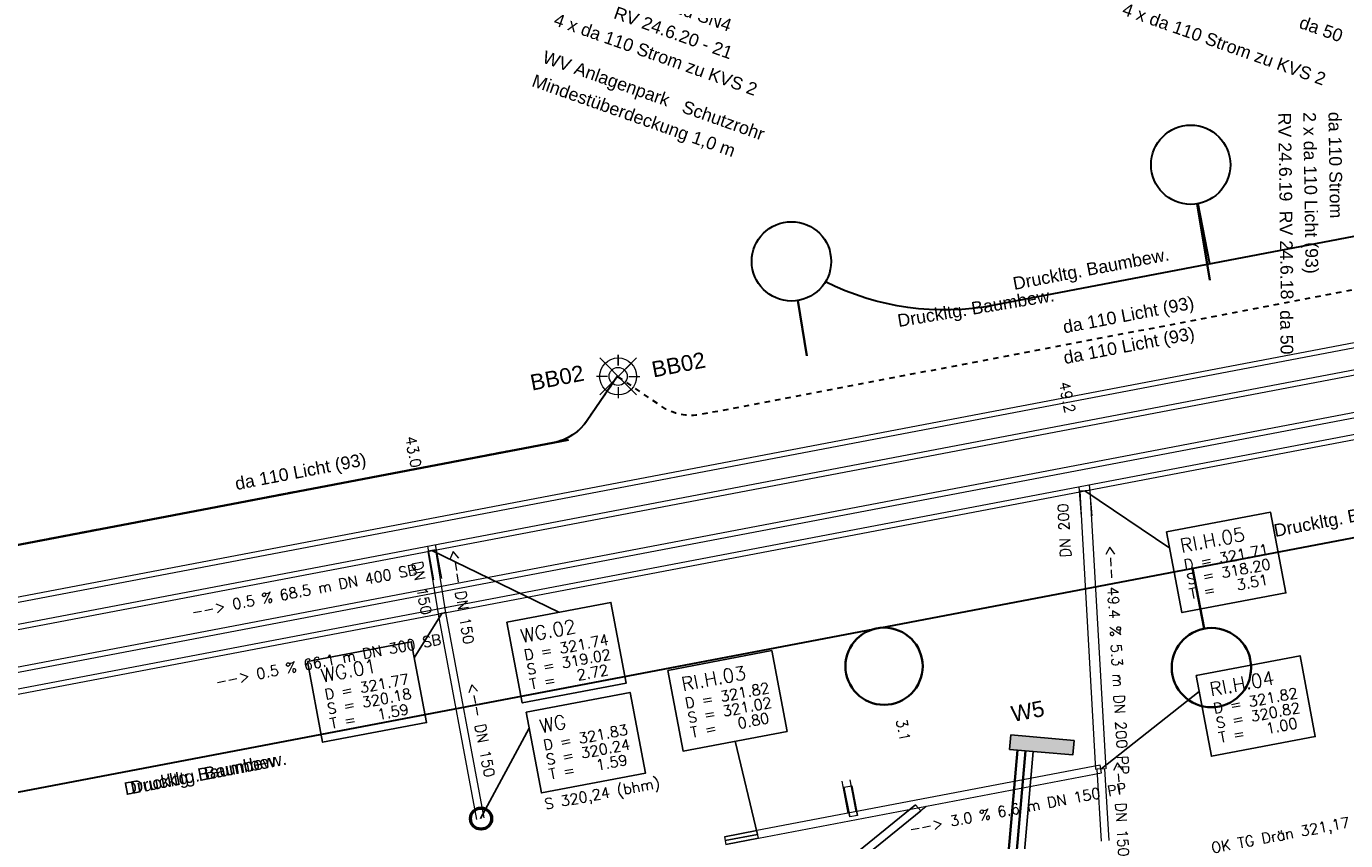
# Model space of a CAD drawing. Header units: metres. Extents: x -502 to 161, y -108 to 174.
# Tile 525 of 656: x -165 to -140, y 17 to 33. Entities that reach past the tile are written whole.
import ezdxf

# ---------------------------------------------------------------- set-up
doc = ezdxf.new("R2010")
doc.units = ezdxf.units.M
doc.header["$LTSCALE"] = 0.1
doc.linetypes.add('2-1', pattern=[0.17, 0.06, -0.025, 0.06, -0.025])
doc.linetypes.add('237', pattern=[93, 75, -18])
for name, color, linetype in [('BRI31-005.05-5p02-Koordinierung Lageplan 4. BA ZOB West 2022-06-15', 7, 'Continuous'), ('BRI31-005.06-5f07-Koordinierung Lageplan 4. BA ZOB Fernbusbahnh', 7, 'Continuous'), ('BRI31-005.07-5f08-Koordinierung Lageplan 4. BA Radstation - Seeterrasse 2023-05-31', 7, 'Continuous'), ('BRI32-005.03-5f06-Koordinierung Schemaplan 4 BA ZOB Teilbereich 2 Ost - Bahnhofsallee 2023-01-21', 7, 'Continuous')]:
    doc.layers.add(name, color=color, linetype=linetype)
doc.styles.add('Arial', font='arial.ttf')
doc.styles.add('Txt', font='txt_____.ttf')

# ---------------------------------------------------------------- blocks, each defined once
blk = doc.blocks.new('WP_LP_1030')
at = {"color": 150, "linetype": 'Continuous', "lineweight": 9, "true_color": 0x007fff, "transparency": 33554687}
for p, q in [((-0.348452, 0.348458), (0.144332, -0.144332)), ((-0.144332, -0.144332), (0.348452, 0.348458)), ((0, 0.20412), (0, 0.40824)), ((0, 0.40824), (0, 0.20412)), ((0.144332, 0.144338), (0.348452, 0.348458)), ((-0.20412, 0), (-0.40824, 0)), ((-0.20412, 0), (-0.40824, 0)), ((0.20412, 0), (0.40824, 0)), ((-0.144332, -0.144332), (-0.348452, -0.348452)), ((-0.144332, -0.144332), (-0.348452, -0.348452)), ((0, -0.20412), (0, -0.40824)), ((0, -0.20412), (0, -0.40824)), ((0.144332, -0.144332), (0.348452, -0.348452)), ((0.144332, -0.144332), (0.348452, -0.348452))]:
    blk.add_line(p, q, dxfattribs=at)
at = {"color": 7, "linetype": 'Continuous', "lineweight": 20, "transparency": 33554687}
for radius in [0.35, 0.171323]:
    blk.add_circle((0, 0), radius, dxfattribs=at)

msp = doc.modelspace()

# ---------------------------------------------------------------- linework, layer by layer
at = {"layer": 'BRI31-005.05-5p02-Koordinierung Lageplan 4. BA ZOB West 2022-06-15', "color": 142, "linetype": 'Continuous', "lineweight": 35, "true_color": 0x0099cc, "transparency": 33554687}
for p, q in [((-143.011, 29.436), (-142.772, 27.996)), ((-150.56, 27.61), (-150.391, 26.561)), ((-143.1, 22.548), (-142.882, 21.405))]:
    msp.add_line(p, q, dxfattribs=at)
at = {"layer": 'BRI31-005.05-5p02-Koordinierung Lageplan 4. BA ZOB West 2022-06-15', "color": 1, "linetype": 'Continuous', "lineweight": 18, "true_color": 0xff0000, "transparency": 33554687}
for p, q in [((-145.25, 24.091), (-145.205, 23.523)), ((-145.052, 24.124), (-145.006, 23.539)), ((-149.608, 17.917), (-149.723, 18.521)), ((-149.461, 17.945), (-149.576, 18.549)), ((-148.439, 17.989), (-151.787, 15.271)), ((-148.136, 18.042), (-151.693, 15.155))]:
    msp.add_line(p, q, dxfattribs=at)
at = {"layer": 'BRI31-005.05-5p02-Koordinierung Lageplan 4. BA ZOB West 2022-06-15', "color": 1, "linetype": 'Continuous', "lineweight": 25, "true_color": 0xff0000, "transparency": 33554687}
for p, q in [((-145.133, 24.009), (-143.532, 22.929)), ((-144.832, 18.75), (-142.975, 20.214)), ((-151.322, 17.514), (-151.748, 19.276)), ((-149.58, 17.845), (-149.692, 18.406)), ((-149.433, 17.874), (-149.544, 18.434)), ((-151.336, 17.588), (-151.95, 17.471)), ((-151.322, 17.514), (-151.936, 17.397)), ((-151.308, 17.44), (-151.922, 17.324))]:
    msp.add_line(p, q, dxfattribs=at)
at = {"layer": 'BRI31-005.05-5p02-Koordinierung Lageplan 4. BA ZOB West 2022-06-15', "color": 150, "linetype": 'Continuous', "lineweight": 18, "true_color": 0x007fff, "transparency": 33554687}
for p, q in [((-157.567, 22.965), (-157.449, 22.327)), ((-157.419, 22.993), (-157.302, 22.355))]:
    msp.add_line(p, q, dxfattribs=at)
at = {"layer": 'BRI31-005.05-5p02-Koordinierung Lageplan 4. BA ZOB West 2022-06-15', "color": 150, "linetype": 'Continuous', "lineweight": 25, "true_color": 0x007fff, "transparency": 33554687}
for p, q in [((-157.483, 22.883), (-155.08, 21.715)), ((-157.291, 21.694), (-157.814, 20.851)), ((-156.565, 17.812), (-155.642, 19.52))]:
    msp.add_line(p, q, dxfattribs=at)
at = {"layer": 'BRI31-005.05-5p02-Koordinierung Lageplan 4. BA ZOB West 2022-06-15', "color": 7, "linetype": 'Continuous', "lineweight": 35, "transparency": 33554687}
msp.add_line((-146.409, 19.109), (-146.875, 13.776), dxfattribs=at)
at = {"layer": 'BRI31-005.05-5p02-Koordinierung Lageplan 4. BA ZOB West 2022-06-15', "color": 7, "linetype": 'Continuous', "lineweight": 13, "transparency": 33554687}
for p, q in [((-149.692, 18.406), (-149.544, 18.434)), ((-148.24, 17.957), (-148.335, 18.074)), ((-149.433, 17.874), (-149.58, 17.845)), ((-151.95, 17.471), (-151.922, 17.324)), ((-151.308, 17.44), (-151.336, 17.588))]:
    msp.add_line(p, q, dxfattribs=at)
at = {"layer": 'BRI31-005.05-5p02-Koordinierung Lageplan 4. BA ZOB West 2022-06-15', "color": 150, "linetype": 'Continuous', "lineweight": 18, "true_color": 0x007fff, "transparency": 33554687, "flags": 128}
for points in [[(-199.187, 14.936), (-132.946, 27.553), (-133.059, 28.142), (-199.299, 15.525)], [(-199.16, 15.042), (-133.01, 27.643), (-133.085, 28.036), (-199.235, 15.435)], [(-157.217, 21.706), (-157.409, 22.895), (-157.557, 22.871), (-157.365, 21.682)], [(-156.491, 17.826), (-157.217, 21.708), (-157.365, 21.68), (-156.639, 17.798)]]:
    msp.add_lwpolyline(points, dxfattribs=at)
at = {"layer": 'BRI31-005.05-5p02-Koordinierung Lageplan 4. BA ZOB West 2022-06-15', "color": 1, "linetype": 'Continuous', "lineweight": 18, "true_color": 0xff0000, "transparency": 33554687, "flags": 128}
for points in [[(-192.895, 14.912), (-129.057, 27.071), (-129.151, 27.563), (-192.988, 15.404)], [(-192.878, 15.017), (-129.111, 27.163), (-129.167, 27.458), (-192.934, 15.312)], [(-144.732, 18.756), (-145.033, 24.015), (-145.233, 24.003), (-144.932, 18.744)], [(-151.308, 17.44), (-144.818, 18.676), (-144.846, 18.824), (-151.336, 17.588)], [(-144.679, 17.396), (-144.757, 18.754), (-144.907, 18.746), (-144.829, 17.388)]]:
    msp.add_lwpolyline(points, dxfattribs=at)
at = {"layer": 'BRI31-005.05-5p02-Koordinierung Lageplan 4. BA ZOB West 2022-06-15', "color": 190, "linetype": 'Continuous', "lineweight": 35, "true_color": 0x7f00ff, "transparency": 33554687, "flags": 128}
msp.add_lwpolyline([(-154.898, 24.976), (-174.251, 21.281, -0.199721), (-175.003, 21.438), (-175.52, 21.792), (-175.879, 21.266), (-175.879, 21.266, -0.198104), (-176.517, 20.849), (-176.517, 20.849), (-197.286, 16.884, -0.198912), (-198.035, 17.039), (-198.862, 17.601), (-199.439, 16.758, -0.194219), (-200.062, 16.343), (-200.062, 16.343, 0.018691), (-206.921, 14.658), (-206.921, 14.658, 0.037931), (-220.35, 9.692, -0.41092), (-221.671, 10.174)], format="xyb", dxfattribs=at)
at = {"layer": 'BRI31-005.05-5p02-Koordinierung Lageplan 4. BA ZOB West 2022-06-15', "color": 7, "linetype": 'Continuous', "lineweight": 18, "transparency": 33554687, "flags": 128}
for points in [[(-143.589, 23.234), (-141.624, 23.607), (-141.335, 22.08), (-143.3, 21.707), (-143.589, 23.234)], [(-156.062, 21.528), (-154.097, 21.901), (-153.808, 20.374), (-155.773, 20.001), (-156.062, 21.528)], [(-159.836, 20.783), (-157.871, 21.156), (-157.582, 19.629), (-159.547, 19.256), (-159.836, 20.783)], [(-153.02, 20.616), (-151.055, 20.989), (-150.766, 19.462), (-152.731, 19.089), (-153.02, 20.616)], [(-143.032, 20.519), (-141.067, 20.892), (-140.778, 19.365), (-142.743, 18.992), (-143.032, 20.519)], [(-155.699, 19.825), (-153.734, 20.198), (-153.445, 18.671), (-155.41, 18.298), (-155.699, 19.825)]]:
    msp.add_lwpolyline(points, dxfattribs=at)
at = {"layer": 'BRI31-005.05-5p02-Koordinierung Lageplan 4. BA ZOB West 2022-06-15', "color": 1, "linetype": 'Continuous', "lineweight": 25, "true_color": 0xff0000, "transparency": 33554687, "flags": 128}
for points in [[(-143.589, 23.234), (-141.624, 23.607), (-141.335, 22.08), (-143.3, 21.707), (-143.589, 23.234)], [(-153.02, 20.616), (-151.055, 20.989), (-150.766, 19.462), (-152.731, 19.089), (-153.02, 20.616)], [(-143.032, 20.519), (-141.067, 20.892), (-140.778, 19.365), (-142.743, 18.992), (-143.032, 20.519)], [(-152.258, 15.483), (-152.236, 15.366), (-152.039, 15.233), (-151.773, 15.284), (-148.335, 18.074)], [(-152.405, 15.455), (-152.372, 15.277), (-152.072, 15.074), (-151.708, 15.143), (-148.24, 17.957)]]:
    msp.add_lwpolyline(points, dxfattribs=at)
at = {"layer": 'BRI31-005.05-5p02-Koordinierung Lageplan 4. BA ZOB West 2022-06-15', "color": 150, "linetype": 'Continuous', "lineweight": 25, "true_color": 0x007fff, "transparency": 33554687, "flags": 128}
for points in [[(-156.062, 21.528), (-154.097, 21.901), (-153.808, 20.374), (-155.773, 20.001), (-156.062, 21.528)], [(-159.836, 20.783), (-157.871, 21.156), (-157.582, 19.629), (-159.547, 19.256), (-159.836, 20.783)], [(-155.699, 19.825), (-153.734, 20.198), (-153.445, 18.671), (-155.41, 18.298), (-155.699, 19.825)]]:
    msp.add_lwpolyline(points, dxfattribs=at)
at = {"layer": 'BRI31-005.05-5p02-Koordinierung Lageplan 4. BA ZOB West 2022-06-15', "color": 7, "linetype": 'Continuous', "lineweight": 25, "transparency": 33554687, "flags": 128}
msp.add_lwpolyline([(-145.339, 19.291), (-145.363, 19.018), (-146.558, 19.122), (-146.535, 19.395), (-145.339, 19.291)], dxfattribs=at)
at = {"layer": 'BRI31-005.05-5p02-Koordinierung Lageplan 4. BA ZOB West 2022-06-15', "color": 3, "linetype": 'Continuous', "lineweight": 35, "true_color": 0x00ff00, "transparency": 33554687, "flags": 128}
msp.add_lwpolyline([(-146.26, 19.096), (-146.765, 13.322, -0.398237), (-147.793, 12.41), (-147.793, 12.41, 0.045716), (-151.382, 12.198), (-151.382, 12.198), (-151.382, 12.198, 0.050586), (-152.418, 11.932), (-152.418, 11.932, -0.041308), (-153.213, 11.712), (-153.458, 11.665)], format="xyb", dxfattribs=at)
at = {"layer": 'BRI31-005.05-5p02-Koordinierung Lageplan 4. BA ZOB West 2022-06-15', "color": 1, "linetype": '237', "lineweight": 25, "true_color": 0xff0000, "transparency": 33554687, "flags": 128}
msp.add_lwpolyline([(-146.15, 12.721), (-146.15, 12.721, -0.422737), (-146.619, 13.264), (-146.619, 13.264), (-146.11, 19.083)], format="xyb", dxfattribs=at)
at = {"layer": 'BRI31-005.05-5p02-Koordinierung Lageplan 4. BA ZOB West 2022-06-15', "color": 142, "linetype": 'Continuous', "lineweight": 35, "true_color": 0x0099cc, "transparency": 33554687}
for centre, radius in [((-148.932, 20.694), 0.73), ((-142.742, 20.668), 0.75)]:
    msp.add_circle(centre, radius, dxfattribs=at)
at = {"layer": 'BRI31-005.05-5p02-Koordinierung Lageplan 4. BA ZOB West 2022-06-15', "color": 1, "linetype": 'Continuous', "lineweight": 50, "true_color": 0xff0000, "transparency": 33554687}
msp.add_circle((-156.552, 17.813), 0.2, dxfattribs=at)
at = {"layer": 'BRI31-005.06-5f07-Koordinierung Lageplan 4. BA ZOB Fernbusbahnh', "color": 142, "linetype": 'Continuous', "lineweight": 30, "true_color": 0x0099cc, "transparency": 33554687, "flags": 128}
msp.add_lwpolyline([(-196.887, 12.303), (-136.367, 23.83), (-135.153, 24.061), (-128.285, 26.567), (-128.285, 26.567, -0.040166), (-126.738, 26.994), (-126.738, 26.994), (-121.272, 28.042), (-121.272, 28.042, -0.112761), (-116.821, 27.884), (-116.821, 27.884), (-106.398, 25.113)], format="xyb", dxfattribs=at)
at = {"layer": 'BRI31-005.06-5f07-Koordinierung Lageplan 4. BA ZOB Fernbusbahnh', "color": 190, "linetype": 'Continuous', "lineweight": 30, "true_color": 0x7f00ff, "transparency": 33554687, "flags": 128}
msp.add_lwpolyline([(-153.975, 26.177), (-154.543, 25.341, -0.198912), (-155.182, 24.921), (-174.251, 21.281, -0.199721), (-175.003, 21.438), (-175.52, 21.792), (-175.879, 21.266), (-175.879, 21.266, -0.198104), (-176.517, 20.849), (-176.517, 20.849), (-197.286, 16.884, -0.198912), (-198.035, 17.039), (-198.862, 17.601), (-199.439, 16.758, -0.194219), (-200.062, 16.343), (-200.062, 16.343, 0.018691), (-206.921, 14.658), (-206.921, 14.658, 0.037931), (-220.35, 9.692, -0.41092), (-221.671, 10.174)], format="xyb", dxfattribs=at)
at = {"layer": 'BRI31-005.07-5f08-Koordinierung Lageplan 4. BA Radstation - Seeterrasse 2023-05-31', "color": 142, "linetype": 'Continuous', "lineweight": 30, "true_color": 0x0099cc, "transparency": 33554687}
for p, q in [((-142.775, 28.3), (-142.993, 29.439)), ((-142.775, 28.3), (-142.993, 29.439)), ((-143.1, 22.548), (-142.882, 21.405)), ((-143.1, 22.548), (-142.882, 21.405))]:
    msp.add_line(p, q, dxfattribs=at)
at = {"layer": 'BRI31-005.07-5f08-Koordinierung Lageplan 4. BA Radstation - Seeterrasse 2023-05-31', "color": 1, "linetype": 'Continuous', "lineweight": 13, "true_color": 0xff0000, "transparency": 33554687}
for p, q in [((-145.25, 24.091), (-145.205, 23.523)), ((-145.25, 24.091), (-145.205, 23.523)), ((-145.052, 24.124), (-145.006, 23.539)), ((-145.052, 24.124), (-145.006, 23.539)), ((-149.608, 17.917), (-149.723, 18.521)), ((-149.608, 17.917), (-149.723, 18.521)), ((-149.461, 17.945), (-149.576, 18.549)), ((-149.461, 17.945), (-149.576, 18.549))]:
    msp.add_line(p, q, dxfattribs=at)
at = {"layer": 'BRI31-005.07-5f08-Koordinierung Lageplan 4. BA Radstation - Seeterrasse 2023-05-31', "color": 1, "linetype": 'Continuous', "lineweight": 20, "true_color": 0xff0000, "transparency": 33554687}
for p, q in [((-145.133, 24.009), (-143.532, 22.929)), ((-145.133, 24.009), (-143.532, 22.929)), ((-144.832, 18.75), (-142.975, 20.214)), ((-144.832, 18.75), (-142.975, 20.214)), ((-151.322, 17.514), (-151.748, 19.276)), ((-151.322, 17.514), (-151.748, 19.276)), ((-149.58, 17.845), (-149.692, 18.406)), ((-149.58, 17.845), (-149.692, 18.406)), ((-149.433, 17.874), (-149.544, 18.434)), ((-149.433, 17.874), (-149.544, 18.434)), ((-151.336, 17.588), (-151.95, 17.471)), ((-151.336, 17.588), (-151.95, 17.471)), ((-151.322, 17.514), (-151.936, 17.397)), ((-151.322, 17.514), (-151.936, 17.397)), ((-151.308, 17.44), (-151.922, 17.324)), ((-151.308, 17.44), (-151.922, 17.324))]:
    msp.add_line(p, q, dxfattribs=at)
at = {"layer": 'BRI31-005.07-5f08-Koordinierung Lageplan 4. BA Radstation - Seeterrasse 2023-05-31', "color": 150, "linetype": 'Continuous', "lineweight": 13, "true_color": 0x007fff, "transparency": 33554687}
for p, q in [((-157.567, 22.965), (-157.449, 22.327)), ((-157.567, 22.965), (-157.449, 22.327)), ((-157.419, 22.993), (-157.302, 22.355)), ((-157.419, 22.993), (-157.302, 22.355))]:
    msp.add_line(p, q, dxfattribs=at)
at = {"layer": 'BRI31-005.07-5f08-Koordinierung Lageplan 4. BA Radstation - Seeterrasse 2023-05-31', "color": 150, "linetype": 'Continuous', "lineweight": 20, "true_color": 0x007fff, "transparency": 33554687}
for p, q in [((-157.483, 22.883), (-155.08, 21.715)), ((-157.483, 22.883), (-155.08, 21.715)), ((-157.291, 21.694), (-157.814, 20.851)), ((-157.291, 21.694), (-157.814, 20.851)), ((-156.565, 17.812), (-155.642, 19.52)), ((-156.565, 17.812), (-155.642, 19.52))]:
    msp.add_line(p, q, dxfattribs=at)
at = {"layer": 'BRI31-005.07-5f08-Koordinierung Lageplan 4. BA Radstation - Seeterrasse 2023-05-31', "color": 7, "linetype": 'Continuous', "lineweight": 30, "transparency": 33554687}
msp.add_line((-146.409, 19.109), (-146.875, 13.776), dxfattribs=at)
msp.add_line((-146.409, 19.109), (-146.875, 13.776), dxfattribs=at)
at = {"layer": 'BRI31-005.07-5f08-Koordinierung Lageplan 4. BA Radstation - Seeterrasse 2023-05-31', "color": 7, "linetype": 'Continuous', "lineweight": 9, "transparency": 33554687}
for p, q in [((-149.692, 18.406), (-149.544, 18.434)), ((-149.692, 18.406), (-149.544, 18.434)), ((-149.433, 17.874), (-149.58, 17.845)), ((-149.433, 17.874), (-149.58, 17.845)), ((-151.95, 17.471), (-151.922, 17.324)), ((-151.95, 17.471), (-151.922, 17.324)), ((-151.308, 17.44), (-151.336, 17.588)), ((-151.308, 17.44), (-151.336, 17.588))]:
    msp.add_line(p, q, dxfattribs=at)
at = {"layer": 'BRI31-005.07-5f08-Koordinierung Lageplan 4. BA Radstation - Seeterrasse 2023-05-31', "color": 3, "linetype": '2-1', "lineweight": 30, "true_color": 0x00ff00, "transparency": 33554687, "flags": 128}
for points in [[(-152.148, 42.654), (-152.148, 42.654, -0.02287), (-151.474, 41.914), (-151.474, 41.914), (-151.474, 41.914, 0.021749), (-150.802, 41.172), (-150.802, 41.172), (-149.982, 40.342, 0.115713), (-147.523, 38.804), (-144.688, 37.838, 0.065846), (-143.51, 37.6, -0.031099), (-142.604, 37.482), (-142.604, 37.482, -0.004017), (-141.597, 37.278), (-141.597, 37.278, -0.350863), (-137.387, 32.166), (-137.387, 32.166), (-137.355, 29.868)], [(-137.205, 29.87), (-137.237, 32.168, 0.350863), (-141.566, 37.425, 0.004054), (-142.585, 37.631, 0.030773), (-143.5, 37.75), (-143.5, 37.75, -0.06529), (-144.63, 37.977), (-144.63, 37.977), (-147.474, 38.946, -0.115703), (-149.875, 40.448), (-150.696, 41.278), (-150.696, 41.278, -0.021743), (-151.368, 42.02), (-151.368, 42.02), (-151.368, 42.02, 0.022861), (-152.042, 42.76), (-152.042, 42.76)], [(-137.655, 29.864), (-137.687, 32.161, 0.350863), (-141.659, 36.985), (-141.659, 36.985, 0.004054), (-142.671, 37.189), (-142.671, 37.189), (-142.671, 37.189, 0.030773), (-143.531, 37.301), (-143.531, 37.301, -0.065839), (-144.785, 37.554), (-147.62, 38.52), (-147.62, 38.52, -0.115732), (-150.195, 40.131), (-150.195, 40.131), (-151.016, 40.961), (-151.016, 40.961, -0.021762), (-151.687, 41.702), (-151.687, 41.702), (-151.687, 41.702, 0.02288), (-152.361, 42.442), (-152.361, 42.442)], [(-137.505, 29.866), (-137.537, 32.164, 0.350863), (-141.628, 37.132), (-141.628, 37.132, 0.004017), (-142.633, 37.334), (-142.633, 37.334), (-142.633, 37.334, 0.031105), (-143.521, 37.45), (-143.521, 37.45), (-143.521, 37.45, -0.065289), (-144.727, 37.693), (-144.727, 37.693), (-147.571, 38.662), (-147.571, 38.662, -0.115723), (-150.088, 40.237), (-150.088, 40.237), (-150.909, 41.067, -0.021756), (-151.581, 41.808), (-151.581, 41.808, 0.022877), (-152.254, 42.548), (-152.254, 42.548)], [(-146.26, 19.096), (-146.765, 13.322, -0.398237), (-147.793, 12.41), (-147.793, 12.41, 0.045716), (-151.382, 12.198), (-151.382, 12.198), (-151.382, 12.198, 0.050586), (-152.418, 11.932), (-152.418, 11.932, -0.041308), (-153.213, 11.712), (-153.458, 11.665)], [(-146.26, 19.096), (-146.765, 13.322, -0.398237), (-147.793, 12.41), (-147.793, 12.41, 0.045716), (-151.382, 12.198), (-151.382, 12.198), (-151.382, 12.198, 0.050586), (-152.418, 11.932), (-152.418, 11.932, -0.041308), (-153.213, 11.712), (-153.458, 11.665)]]:
    msp.add_lwpolyline(points, format="xyb", dxfattribs=at)
at = {"layer": 'BRI31-005.07-5f08-Koordinierung Lageplan 4. BA Radstation - Seeterrasse 2023-05-31', "color": 190, "linetype": '2-1', "lineweight": 30, "true_color": 0x7f00ff, "transparency": 33554687, "flags": 128}
for points in [[(-138.879, 30.055), (-138.861, 28.879), (-138.861, 28.879, -0.364202), (-139.674, 27.882), (-139.674, 27.882), (-152.39, 25.454), (-152.39, 25.454, -0.198912), (-153.14, 25.609), (-153.14, 25.609), (-153.975, 26.177)], [(-138.879, 30.055), (-138.861, 28.879), (-138.861, 28.879, -0.364202), (-139.674, 27.882), (-139.674, 27.882), (-152.39, 25.454), (-152.39, 25.454, -0.198912), (-153.14, 25.609), (-153.14, 25.609), (-153.975, 26.177)], [(-153.975, 26.177), (-154.543, 25.341, -0.198912), (-155.182, 24.921), (-174.251, 21.281, -0.199721), (-175.003, 21.438), (-175.52, 21.792), (-175.879, 21.266), (-175.879, 21.266, -0.198104), (-176.517, 20.849), (-176.517, 20.849), (-197.286, 16.884, -0.198912), (-198.035, 17.039), (-198.862, 17.601), (-199.439, 16.758, -0.194219), (-200.062, 16.343), (-200.062, 16.343, 0.018691), (-206.921, 14.658), (-206.921, 14.658, 0.037931), (-220.35, 9.692, -0.41092), (-221.671, 10.174)], [(-153.975, 26.177), (-154.543, 25.341, -0.198912), (-155.182, 24.921), (-174.251, 21.281, -0.199721), (-175.003, 21.438), (-175.52, 21.792), (-175.879, 21.266), (-175.879, 21.266, -0.198104), (-176.517, 20.849), (-176.517, 20.849), (-197.286, 16.884, -0.198912), (-198.035, 17.039), (-198.862, 17.601), (-199.439, 16.758, -0.194219), (-200.062, 16.343), (-200.062, 16.343, 0.018691), (-206.921, 14.658), (-206.921, 14.658, 0.037931), (-220.35, 9.692, -0.41092), (-221.671, 10.174)]]:
    msp.add_lwpolyline(points, format="xyb", dxfattribs=at)
at = {"layer": 'BRI31-005.07-5f08-Koordinierung Lageplan 4. BA Radstation - Seeterrasse 2023-05-31', "color": 142, "linetype": 'Continuous', "lineweight": 30, "true_color": 0x0099cc, "transparency": 33554687, "flags": 128}
for points in [[(-139.652, 28.898), (-146.851, 27.519, -0.165426), (-150.04, 27.964)], [(-196.887, 12.303), (-136.367, 23.83), (-135.153, 24.061), (-128.285, 26.567), (-128.285, 26.567, -0.040166), (-126.738, 26.994), (-126.738, 26.994), (-121.272, 28.042), (-121.272, 28.042, -0.112761), (-116.821, 27.884), (-116.821, 27.884), (-106.398, 25.113)], [(-196.887, 12.303), (-136.367, 23.83), (-135.153, 24.061), (-128.285, 26.567), (-128.285, 26.567, -0.040166), (-126.738, 26.994), (-126.738, 26.994), (-121.272, 28.042), (-121.272, 28.042, -0.112761), (-116.821, 27.884), (-116.821, 27.884), (-106.398, 25.113)]]:
    msp.add_lwpolyline(points, format="xyb", dxfattribs=at)
at = {"layer": 'BRI31-005.07-5f08-Koordinierung Lageplan 4. BA Radstation - Seeterrasse 2023-05-31', "color": 150, "linetype": 'Continuous', "lineweight": 13, "true_color": 0x007fff, "transparency": 33554687, "flags": 128}
for points in [[(-199.187, 14.936), (-132.946, 27.553), (-133.059, 28.142), (-199.299, 15.525)], [(-199.187, 14.936), (-132.946, 27.553), (-133.059, 28.142), (-199.299, 15.525)], [(-199.16, 15.042), (-133.01, 27.643), (-133.085, 28.036), (-199.235, 15.435)], [(-199.16, 15.042), (-133.01, 27.643), (-133.085, 28.036), (-199.235, 15.435)], [(-157.217, 21.706), (-157.409, 22.895), (-157.557, 22.871), (-157.365, 21.682)], [(-157.217, 21.706), (-157.409, 22.895), (-157.557, 22.871), (-157.365, 21.682)], [(-156.491, 17.826), (-157.217, 21.708), (-157.365, 21.68), (-156.639, 17.798)], [(-156.491, 17.826), (-157.217, 21.708), (-157.365, 21.68), (-156.639, 17.798)]]:
    msp.add_lwpolyline(points, dxfattribs=at)
at = {"layer": 'BRI31-005.07-5f08-Koordinierung Lageplan 4. BA Radstation - Seeterrasse 2023-05-31', "color": 1, "linetype": 'Continuous', "lineweight": 13, "true_color": 0xff0000, "transparency": 33554687, "flags": 128}
for points in [[(-192.895, 14.912), (-129.057, 27.071), (-129.151, 27.563), (-192.988, 15.404)], [(-192.895, 14.912), (-129.057, 27.071), (-129.151, 27.563), (-192.988, 15.404)], [(-192.878, 15.017), (-129.111, 27.163), (-129.167, 27.458), (-192.934, 15.312)], [(-192.878, 15.017), (-129.111, 27.163), (-129.167, 27.458), (-192.934, 15.312)], [(-144.732, 18.756), (-145.033, 24.015), (-145.233, 24.003), (-144.932, 18.744)], [(-144.732, 18.756), (-145.033, 24.015), (-145.233, 24.003), (-144.932, 18.744)], [(-151.308, 17.44), (-144.818, 18.676), (-144.846, 18.824), (-151.336, 17.588)], [(-151.308, 17.44), (-144.818, 18.676), (-144.846, 18.824), (-151.336, 17.588)], [(-144.679, 17.396), (-144.757, 18.754), (-144.907, 18.746), (-144.829, 17.388)], [(-144.679, 17.396), (-144.757, 18.754), (-144.907, 18.746), (-144.829, 17.388)]]:
    msp.add_lwpolyline(points, dxfattribs=at)
at = {"layer": 'BRI31-005.07-5f08-Koordinierung Lageplan 4. BA Radstation - Seeterrasse 2023-05-31', "color": 7, "linetype": 'Continuous', "lineweight": 13, "transparency": 33554687, "flags": 128}
for points in [[(-143.589, 23.234), (-141.624, 23.607), (-141.335, 22.08), (-143.3, 21.707), (-143.589, 23.234)], [(-143.589, 23.234), (-141.624, 23.607), (-141.335, 22.08), (-143.3, 21.707), (-143.589, 23.234)], [(-156.062, 21.528), (-154.097, 21.901), (-153.808, 20.374), (-155.773, 20.001), (-156.062, 21.528)], [(-156.062, 21.528), (-154.097, 21.901), (-153.808, 20.374), (-155.773, 20.001), (-156.062, 21.528)], [(-159.836, 20.783), (-157.871, 21.156), (-157.582, 19.629), (-159.547, 19.256), (-159.836, 20.783)], [(-159.836, 20.783), (-157.871, 21.156), (-157.582, 19.629), (-159.547, 19.256), (-159.836, 20.783)], [(-153.02, 20.616), (-151.055, 20.989), (-150.766, 19.462), (-152.731, 19.089), (-153.02, 20.616)], [(-153.02, 20.616), (-151.055, 20.989), (-150.766, 19.462), (-152.731, 19.089), (-153.02, 20.616)], [(-143.032, 20.519), (-141.067, 20.892), (-140.778, 19.365), (-142.743, 18.992), (-143.032, 20.519)], [(-143.032, 20.519), (-141.067, 20.892), (-140.778, 19.365), (-142.743, 18.992), (-143.032, 20.519)], [(-155.699, 19.825), (-153.734, 20.198), (-153.445, 18.671), (-155.41, 18.298), (-155.699, 19.825)], [(-155.699, 19.825), (-153.734, 20.198), (-153.445, 18.671), (-155.41, 18.298), (-155.699, 19.825)]]:
    msp.add_lwpolyline(points, dxfattribs=at)
at = {"layer": 'BRI31-005.07-5f08-Koordinierung Lageplan 4. BA Radstation - Seeterrasse 2023-05-31', "color": 1, "linetype": 'Continuous', "lineweight": 20, "true_color": 0xff0000, "transparency": 33554687, "flags": 128}
for points in [[(-143.589, 23.234), (-141.624, 23.607), (-141.335, 22.08), (-143.3, 21.707), (-143.589, 23.234)], [(-143.589, 23.234), (-141.624, 23.607), (-141.335, 22.08), (-143.3, 21.707), (-143.589, 23.234)], [(-153.02, 20.616), (-151.055, 20.989), (-150.766, 19.462), (-152.731, 19.089), (-153.02, 20.616)], [(-153.02, 20.616), (-151.055, 20.989), (-150.766, 19.462), (-152.731, 19.089), (-153.02, 20.616)], [(-143.032, 20.519), (-141.067, 20.892), (-140.778, 19.365), (-142.743, 18.992), (-143.032, 20.519)], [(-143.032, 20.519), (-141.067, 20.892), (-140.778, 19.365), (-142.743, 18.992), (-143.032, 20.519)]]:
    msp.add_lwpolyline(points, dxfattribs=at)
at = {"layer": 'BRI31-005.07-5f08-Koordinierung Lageplan 4. BA Radstation - Seeterrasse 2023-05-31', "color": 150, "linetype": 'Continuous', "lineweight": 20, "true_color": 0x007fff, "transparency": 33554687, "flags": 128}
for points in [[(-156.062, 21.528), (-154.097, 21.901), (-153.808, 20.374), (-155.773, 20.001), (-156.062, 21.528)], [(-156.062, 21.528), (-154.097, 21.901), (-153.808, 20.374), (-155.773, 20.001), (-156.062, 21.528)], [(-159.836, 20.783), (-157.871, 21.156), (-157.582, 19.629), (-159.547, 19.256), (-159.836, 20.783)], [(-159.836, 20.783), (-157.871, 21.156), (-157.582, 19.629), (-159.547, 19.256), (-159.836, 20.783)], [(-155.699, 19.825), (-153.734, 20.198), (-153.445, 18.671), (-155.41, 18.298), (-155.699, 19.825)], [(-155.699, 19.825), (-153.734, 20.198), (-153.445, 18.671), (-155.41, 18.298), (-155.699, 19.825)]]:
    msp.add_lwpolyline(points, dxfattribs=at)
at = {"layer": 'BRI31-005.07-5f08-Koordinierung Lageplan 4. BA Radstation - Seeterrasse 2023-05-31', "color": 7, "linetype": 'Continuous', "lineweight": 20, "transparency": 33554687, "flags": 128}
msp.add_lwpolyline([(-145.339, 19.291), (-145.363, 19.018), (-146.558, 19.122), (-146.535, 19.395), (-145.339, 19.291)], dxfattribs=at)
msp.add_lwpolyline([(-145.339, 19.291), (-145.363, 19.018), (-146.558, 19.122), (-146.535, 19.395), (-145.339, 19.291)], dxfattribs=at)
msp.add_lwpolyline([(-145.339, 19.291), (-145.363, 19.018), (-146.558, 19.122), (-146.535, 19.395), (-145.339, 19.291)], dxfattribs=at)
msp.add_lwpolyline([(-145.339, 19.291), (-145.363, 19.018), (-146.558, 19.122), (-146.535, 19.395), (-145.339, 19.291)], dxfattribs=at)
at = {"layer": 'BRI31-005.07-5f08-Koordinierung Lageplan 4. BA Radstation - Seeterrasse 2023-05-31', "color": 1, "linetype": 'Continuous', "lineweight": 20, "true_color": 0xff0000, "transparency": 33554687, "flags": 128}
msp.add_lwpolyline([(-146.15, 12.721), (-146.15, 12.721, -0.422737), (-146.619, 13.264), (-146.619, 13.264), (-146.11, 19.083)], format="xyb", dxfattribs=at)
msp.add_lwpolyline([(-146.15, 12.721), (-146.15, 12.721, -0.422737), (-146.619, 13.264), (-146.619, 13.264), (-146.11, 19.083)], format="xyb", dxfattribs=at)
at = {"layer": 'BRI31-005.07-5f08-Koordinierung Lageplan 4. BA Radstation - Seeterrasse 2023-05-31', "color": 142, "linetype": 'Continuous', "lineweight": 30, "true_color": 0x0099cc, "transparency": 33554687}
for centre, radius in [((-143.134, 30.176), 0.75), ((-143.134, 30.176), 0.75), ((-150.683, 28.35), 0.75), ((-150.683, 28.35), 0.75), ((-148.932, 20.694), 0.73), ((-148.932, 20.694), 0.73), ((-142.742, 20.668), 0.75), ((-142.742, 20.668), 0.75)]:
    msp.add_circle(centre, radius, dxfattribs=at)
at = {"layer": 'BRI31-005.07-5f08-Koordinierung Lageplan 4. BA Radstation - Seeterrasse 2023-05-31', "color": 1, "linetype": 'Continuous', "lineweight": 50, "true_color": 0xff0000, "transparency": 33554687}
msp.add_circle((-156.552, 17.813), 0.2, dxfattribs=at)
msp.add_circle((-156.552, 17.813), 0.2, dxfattribs=at)
at = {"layer": 'BRI31-005.07-5f08-Koordinierung Lageplan 4. BA Radstation - Seeterrasse 2023-05-31', "color": 253, "linetype": 'Continuous', "true_color": 0xadadad, "transparency": 33554687}
msp.add_solid([(-145.339, 19.291), (-146.535, 19.395), (-145.363, 19.018), (-146.558, 19.122)], dxfattribs=at)
msp.add_solid([(-145.339, 19.291), (-146.535, 19.395), (-145.363, 19.018), (-146.558, 19.122)], dxfattribs=at)
at = {"layer": 'BRI32-005.03-5f06-Koordinierung Schemaplan 4 BA ZOB Teilbereich 2 Ost - Bahnhofsallee 2023-01-21', "color": 1, "linetype": 'Continuous', "lineweight": 13, "true_color": 0xff0000, "transparency": 33554687, "flags": 128}
for points in [[(-192.895, 14.912), (-129.057, 27.071), (-129.151, 27.563), (-192.988, 15.404)], [(-192.878, 15.017), (-129.111, 27.163), (-129.167, 27.458), (-192.934, 15.312)]]:
    msp.add_lwpolyline(points, dxfattribs=at)

# ---------------------------------------------------------------- block references
at = {"layer": 'BRI31-005.07-5f08-Koordinierung Lageplan 4. BA Radstation - Seeterrasse 2023-05-31', "color": 7, "transparency": 33554687}
msp.add_blockref('WP_LP_1030', (-153.96, 26.174), dxfattribs=at)
msp.add_blockref('WP_LP_1030', (-153.96, 26.174), dxfattribs=at)

# ---------------------------------------------------------------- texts
at = {"layer": 'BRI31-005.05-5p02-Koordinierung Lageplan 4. BA ZOB West 2022-06-15', "color": 5, "true_color": 0x0000ff, "transparency": 33554687, "char_height": 0.24, "attachment_point": 1, "line_spacing_factor": 0.25, "style": 'Arial'}
for insert, rotation in [((-148.696, 27.344), 9.4241), ((-163.202, 18.512), 10.7842)]:
    msp.add_mtext('Druckltg. Baumbew.', dxfattribs=dict(at, insert=insert, rotation=rotation))
at = {"layer": 'BRI31-005.05-5p02-Koordinierung Lageplan 4. BA ZOB West 2022-06-15', "color": 190, "true_color": 0x7f00ff, "transparency": 33554687, "attachment_point": 1, "line_spacing_factor": 0.25, "style": 'Arial'}
for s, insert, char_height, rotation in [('da 110 Licht (93)', (-145.57, 27.222), 0.24, 10.8071), ('BB02', (-153.35, 26.447), 0.3, 10.9801), ('da 110 Licht (93)', (-161.223, 24.26), 0.24, 10.8071)]:
    msp.add_mtext(s, dxfattribs=dict(at, insert=insert, char_height=char_height, rotation=rotation))
at = {"layer": 'BRI31-005.05-5p02-Koordinierung Lageplan 4. BA ZOB West 2022-06-15', "color": 1, "true_color": 0xff0000, "transparency": 33554687, "attachment_point": 1, "line_spacing_factor": 0.25, "style": 'Txt'}
for s, insert, char_height, rotation in [('49.2', (-145.427, 26.091), 0.2, 280.7838), ('DN 200', (-145.595, 22.748), 0.2, 93.2785), ('RI.H.05', (-143.356, 23.094), 0.26, 10.737), ('<-- 49.4 % 5.3 m DN 200 PP', (-144.552, 22.988), 0.2, 273.2758), ('D = 321.71', (-143.282, 22.707), 0.2, 10.737), ('S = 318.20', (-143.23, 22.431), 0.2, 10.737), ('T =   3.51', (-143.178, 22.156), 0.2, 10.737), ('--> 0.5 % 66.1 m DN 300 SB', (-161.592, 20.495), 0.2, 10.7838), ('RI.H.03', (-152.787, 20.476), 0.26, 10.737), ('RI.H.04', (-142.799, 20.379), 0.26, 10.737), ('D = 321.82', (-152.713, 20.089), 0.2, 10.737), ('D = 321.82', (-142.725, 19.992), 0.2, 10.737), ('S = 321.02', (-152.661, 19.813), 0.2, 10.737), ('T =   0.80', (-152.609, 19.538), 0.2, 10.737), ('S = 320.82', (-142.673, 19.716), 0.2, 10.737), ('3.1', (-148.509, 19.714), 0.2, 280.7827), ('T =   1.00', (-142.621, 19.441), 0.2, 10.737), ('<-- DN 150', (-144.404, 18.906), 0.2, 273.2873), ('--> 3.0 % 6.6 m DN 150 PP', (-148.477, 17.712), 0.2, 10.7827), ('OK TG Drän 321,17', (-142.762, 17.352), 0.2, 10.737)]:
    msp.add_mtext(s, dxfattribs=dict(at, insert=insert, char_height=char_height, rotation=rotation))
at = {"layer": 'BRI31-005.05-5p02-Koordinierung Lageplan 4. BA ZOB West 2022-06-15', "color": 150, "true_color": 0x007fff, "transparency": 33554687, "attachment_point": 1, "line_spacing_factor": 0.25, "style": 'Txt'}
for s, insert, char_height, rotation in [('43.0', (-157.788, 25.061), 0.2, 280.7846), ('<-- DN 150', (-156.969, 22.914), 0.2, 279.173), ('DN 150', (-157.666, 22.693), 0.2, 280.3487), ('--> 0.5 % 68.5 m DN 400 SB', (-162.046, 21.813), 0.2, 10.7846), ('WG.02', (-155.829, 21.388), 0.26, 10.737), ('D = 321.74', (-155.755, 21.001), 0.2, 10.737), ('S = 319.02', (-155.703, 20.725), 0.2, 10.737), ('WG.01', (-159.603, 20.643), 0.26, 10.737), ('D = 321.77', (-159.529, 20.256), 0.2, 10.737), ('T =   2.72', (-155.651, 20.45), 0.2, 10.737), ('S = 320.18', (-159.477, 19.98), 0.2, 10.737), ('<-- DN 150', (-156.62, 20.397), 0.2, 280.5929), ('T =   1.59', (-159.425, 19.705), 0.2, 10.737), ('WG', (-155.466, 19.685), 0.26, 10.737), ('D = 321.83', (-155.392, 19.298), 0.2, 10.737), ('S = 320.24', (-155.34, 19.022), 0.2, 10.737), ('T =   1.59', (-155.288, 18.747), 0.2, 10.737), ('S 320,24 (bhm)', (-155.368, 18.18), 0.2, 10.7963)]:
    msp.add_mtext(s, dxfattribs=dict(at, insert=insert, char_height=char_height, rotation=rotation))
at = {"layer": 'BRI31-005.05-5p02-Koordinierung Lageplan 4. BA ZOB West 2022-06-15', "color": 7, "transparency": 33554687, "insert": (-146.553, 19.934), "char_height": 0.3, "attachment_point": 1, "rotation": 10.904, "line_spacing_factor": 0.25, "style": 'Arial'}
msp.add_mtext('W5', dxfattribs=at)
at = {"layer": 'BRI31-005.07-5f08-Koordinierung Lageplan 4. BA Radstation - Seeterrasse 2023-05-31', "color": 7, "transparency": 33554687, "attachment_point": 1, "line_spacing_factor": 0.25, "style": 'Arial'}
for s, insert, char_height, rotation in [('da 110 Strom zu SN4', (-154.81, 33.983), 0.24, 340.5269), ('4 x da 110 Strom zu KVS 2', (-144.368, 33.246), 0.24, 340.5269), ('4 x da 110 Strom zu KVS 2', (-144.368, 33.246), 0.24, 340.5269), ('4 x da 110 Strom zu KVS 2', (-155.116, 33.05), 0.24, 340.5269), ('da 110 Strom', (-140.291, 31.178), 0.24, 270.8539), ('W5', (-146.553, 19.934), 0.3, 10.904), ('W5', (-146.553, 19.934), 0.3, 10.904)]:
    msp.add_mtext(s, dxfattribs=dict(at, insert=insert, char_height=char_height, rotation=rotation))
at = {"layer": 'BRI31-005.07-5f08-Koordinierung Lageplan 4. BA Radstation - Seeterrasse 2023-05-31', "color": 1, "true_color": 0xff0000, "transparency": 33554687, "attachment_point": 1, "line_spacing_factor": 0.25}
for s, insert, char_height, rotation, style in [('RV 24.6.20 - 21', (-153.983, 33.177), 0.24, 340.5269, 'Arial'), ('da 50', (-141.023, 32.995), 0.24, 340.5269, 'Arial'), ('da 50', (-141.023, 32.995), 0.24, 340.5269, 'Arial'), ('RV 24.6.19', (-141.24, 31.163), 0.24, 270.8539, 'Arial'), ('RV 24.6.18', (-141.216, 29.309), 0.24, 270.8539, 'Arial'), ('da 50', (-141.206, 27.43), 0.24, 270.8539, 'Arial'), ('49.2', (-145.427, 26.091), 0.2, 280.7838, 'Txt'), ('49.2', (-145.427, 26.091), 0.2, 280.7838, 'Txt'), ('DN 200', (-145.595, 22.748), 0.2, 93.2785, 'Txt'), ('DN 200', (-145.595, 22.748), 0.2, 93.2785, 'Txt'), ('RI.H.05', (-143.356, 23.094), 0.26, 10.737, 'Txt'), ('RI.H.05', (-143.356, 23.094), 0.26, 10.737, 'Txt'), ('<-- 49.4 % 5.3 m DN 200 PP', (-144.552, 22.988), 0.2, 273.2758, 'Txt'), ('<-- 49.4 % 5.3 m DN 200 PP', (-144.552, 22.988), 0.2, 273.2758, 'Txt'), ('D = 321.71', (-143.282, 22.707), 0.2, 10.737, 'Txt'), ('D = 321.71', (-143.282, 22.707), 0.2, 10.737, 'Txt'), ('S = 318.20', (-143.23, 22.431), 0.2, 10.737, 'Txt'), ('S = 318.20', (-143.23, 22.431), 0.2, 10.737, 'Txt'), ('T =   3.51', (-143.178, 22.156), 0.2, 10.737, 'Txt'), ('T =   3.51', (-143.178, 22.156), 0.2, 10.737, 'Txt'), ('--> 0.5 % 66.1 m DN 300 SB', (-161.592, 20.495), 0.2, 10.7838, 'Txt'), ('--> 0.5 % 66.1 m DN 300 SB', (-161.592, 20.495), 0.2, 10.7838, 'Txt'), ('RI.H.03', (-152.787, 20.476), 0.26, 10.737, 'Txt'), ('RI.H.03', (-152.787, 20.476), 0.26, 10.737, 'Txt'), ('RI.H.04', (-142.799, 20.379), 0.26, 10.737, 'Txt'), ('RI.H.04', (-142.799, 20.379), 0.26, 10.737, 'Txt'), ('D = 321.82', (-152.713, 20.089), 0.2, 10.737, 'Txt'), ('D = 321.82', (-152.713, 20.089), 0.2, 10.737, 'Txt'), ('D = 321.82', (-142.725, 19.992), 0.2, 10.737, 'Txt'), ('D = 321.82', (-142.725, 19.992), 0.2, 10.737, 'Txt'), ('S = 321.02', (-152.661, 19.813), 0.2, 10.737, 'Txt'), ('S = 321.02', (-152.661, 19.813), 0.2, 10.737, 'Txt'), ('T =   0.80', (-152.609, 19.538), 0.2, 10.737, 'Txt'), ('T =   0.80', (-152.609, 19.538), 0.2, 10.737, 'Txt'), ('S = 320.82', (-142.673, 19.716), 0.2, 10.737, 'Txt'), ('S = 320.82', (-142.673, 19.716), 0.2, 10.737, 'Txt'), ('3.1', (-148.509, 19.714), 0.2, 280.7827, 'Txt'), ('3.1', (-148.509, 19.714), 0.2, 280.7827, 'Txt'), ('T =   1.00', (-142.621, 19.441), 0.2, 10.737, 'Txt'), ('T =   1.00', (-142.621, 19.441), 0.2, 10.737, 'Txt'), ('<-- DN 150', (-144.404, 18.906), 0.2, 273.2873, 'Txt'), ('<-- DN 150', (-144.404, 18.906), 0.2, 273.2873, 'Txt'), ('--> 3.0 % 6.6 m DN 150 PP', (-148.477, 17.712), 0.2, 10.7827, 'Txt'), ('--> 3.0 % 6.6 m DN 150 PP', (-148.477, 17.712), 0.2, 10.7827, 'Txt'), ('OK TG Drän 321,17', (-142.762, 17.352), 0.2, 10.737, 'Txt'), ('OK TG Drän 321,17', (-142.762, 17.352), 0.2, 10.737, 'Txt')]:
    msp.add_mtext(s, dxfattribs=dict(at, insert=insert, char_height=char_height, rotation=rotation, style=style))
at = {"layer": 'BRI31-005.07-5f08-Koordinierung Lageplan 4. BA Radstation - Seeterrasse 2023-05-31', "color": 4, "true_color": 0x00ffff, "transparency": 33554687, "char_height": 0.24, "attachment_point": 1, "rotation": 340.5269, "line_spacing_factor": 0.25, "style": 'Arial'}
for s, insert in [('WV Anlagenpark', (-155.33, 32.341)), ('Mindestüberdeckung 1,0 m', (-155.53, 31.893)), ('Schutzrohr', (-152.693, 31.399))]:
    msp.add_mtext(s, dxfattribs=dict(at, insert=insert))
at = {"layer": 'BRI31-005.07-5f08-Koordinierung Lageplan 4. BA Radstation - Seeterrasse 2023-05-31', "color": 190, "true_color": 0x7f00ff, "transparency": 33554687, "attachment_point": 1, "line_spacing_factor": 0.25, "style": 'Arial'}
for s, insert, char_height, rotation in [('2 x da 110 Licht (93)', (-140.767, 31.173), 0.24, 270.8539), ('da 110 Licht (93)', (-145.56, 26.642), 0.24, 10.8071), ('da 110 Licht (93)', (-145.56, 26.642), 0.24, 10.8071), ('BB02', (-155.646, 26.199), 0.3, 10.9801), ('BB02', (-155.646, 26.199), 0.3, 10.9801), ('da 110 Licht (93)', (-161.223, 24.26), 0.24, 10.8071), ('da 110 Licht (93)', (-161.223, 24.26), 0.24, 10.8071)]:
    msp.add_mtext(s, dxfattribs=dict(at, insert=insert, char_height=char_height, rotation=rotation))
at = {"layer": 'BRI31-005.07-5f08-Koordinierung Lageplan 4. BA Radstation - Seeterrasse 2023-05-31', "color": 5, "true_color": 0x0000ff, "transparency": 33554687, "char_height": 0.24, "attachment_point": 1, "line_spacing_factor": 0.25, "style": 'Arial'}
for insert, rotation in [((-146.516, 28.044), 10.8417), ((-146.516, 28.044), 10.8417), ((-141.582, 23.373), 10.7842), ((-141.582, 23.373), 10.7842), ((-163.321, 18.49), 10.7842), ((-163.321, 18.49), 10.7842)]:
    msp.add_mtext('Druckltg. Baumbew.', dxfattribs=dict(at, insert=insert, rotation=rotation))
at = {"layer": 'BRI31-005.07-5f08-Koordinierung Lageplan 4. BA Radstation - Seeterrasse 2023-05-31', "color": 150, "true_color": 0x007fff, "transparency": 33554687, "attachment_point": 1, "line_spacing_factor": 0.25, "style": 'Txt'}
for s, insert, char_height, rotation in [('43.0', (-157.788, 25.061), 0.2, 280.7846), ('43.0', (-157.788, 25.061), 0.2, 280.7846), ('<-- DN 150', (-156.969, 22.914), 0.2, 279.173), ('<-- DN 150', (-156.969, 22.914), 0.2, 279.173), ('DN 150', (-157.666, 22.693), 0.2, 280.3487), ('DN 150', (-157.666, 22.693), 0.2, 280.3487), ('--> 0.5 % 68.5 m DN 400 SB', (-162.046, 21.813), 0.2, 10.7846), ('--> 0.5 % 68.5 m DN 400 SB', (-162.046, 21.813), 0.2, 10.7846), ('WG.02', (-155.829, 21.388), 0.26, 10.737), ('WG.02', (-155.829, 21.388), 0.26, 10.737), ('D = 321.74', (-155.755, 21.001), 0.2, 10.737), ('D = 321.74', (-155.755, 21.001), 0.2, 10.737), ('S = 319.02', (-155.703, 20.725), 0.2, 10.737), ('S = 319.02', (-155.703, 20.725), 0.2, 10.737), ('WG.01', (-159.603, 20.643), 0.26, 10.737), ('WG.01', (-159.603, 20.643), 0.26, 10.737), ('D = 321.77', (-159.529, 20.256), 0.2, 10.737), ('D = 321.77', (-159.529, 20.256), 0.2, 10.737), ('T =   2.72', (-155.651, 20.45), 0.2, 10.737), ('T =   2.72', (-155.651, 20.45), 0.2, 10.737), ('S = 320.18', (-159.477, 19.98), 0.2, 10.737), ('S = 320.18', (-159.477, 19.98), 0.2, 10.737), ('<-- DN 150', (-156.62, 20.397), 0.2, 280.5929), ('<-- DN 150', (-156.62, 20.397), 0.2, 280.5929), ('T =   1.59', (-159.425, 19.705), 0.2, 10.737), ('T =   1.59', (-159.425, 19.705), 0.2, 10.737), ('WG', (-155.466, 19.685), 0.26, 10.737), ('WG', (-155.466, 19.685), 0.26, 10.737), ('D = 321.83', (-155.392, 19.298), 0.2, 10.737), ('D = 321.83', (-155.392, 19.298), 0.2, 10.737), ('S = 320.24', (-155.34, 19.022), 0.2, 10.737), ('S = 320.24', (-155.34, 19.022), 0.2, 10.737), ('T =   1.59', (-155.288, 18.747), 0.2, 10.737), ('T =   1.59', (-155.288, 18.747), 0.2, 10.737), ('S 320,24 (bhm)', (-155.368, 18.18), 0.2, 10.7963), ('S 320,24 (bhm)', (-155.368, 18.18), 0.2, 10.7963)]:
    msp.add_mtext(s, dxfattribs=dict(at, insert=insert, char_height=char_height, rotation=rotation))

doc.saveas('drawing.dxf')
